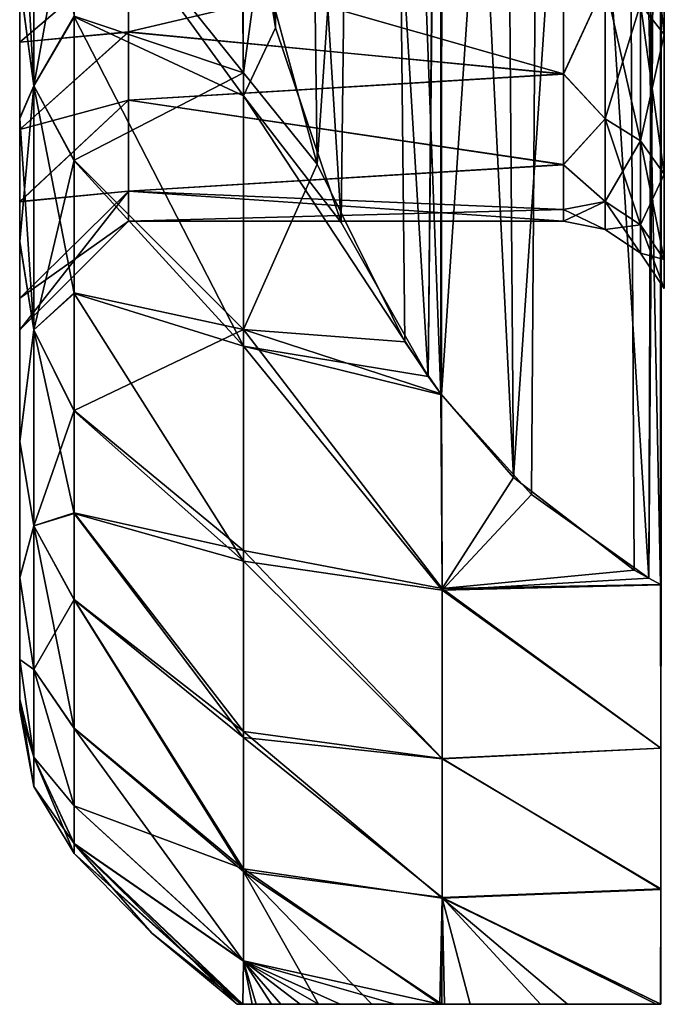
# Model space of a CAD drawing. Header units: metres. Extents: x 26 to 263, y -109 to 109.
# Tile 308 of 656: x 46.76 to 49.7, y 64.3 to 68.83. Entities that reach past the tile are written whole.
import ezdxf

# ---------------------------------------------------------------- set-up
doc = ezdxf.new("R2010")
doc.units = ezdxf.units.M
doc.layers.add('solid_500750', color=7, linetype='CONTINUOUS')

msp = doc.modelspace()

# ---------------------------------------------------------------- linework, layer by layer
at = {"layer": 'solid_500750'}
for points in [[(49.542622, 74.278694, 5.519701), (49.706978, 66.229179, 0.872309), (49.707775, 74.370796, 5.572873)], [(49.708195, 74.371254, -19.91255), (49.708607, 66.228943, -15.211586), (49.651966, 66.258812, -15.22883)], [(49.682022, 74.357727, -19.904741), (49.708195, 74.371254, -19.91255), (49.651966, 66.258812, -15.22883)], [(49.165367, 74.002045, -19.699387), (49.682022, 74.357727, -19.904741), (49.651966, 66.258812, -15.22883)], [(48.974667, 73.821121, 5.255521), (49.031025, 66.722145, 1.156923), (49.542622, 74.278694, 5.519701)], [(49.542622, 74.278694, 5.519701), (49.031025, 66.722145, 1.156923), (49.58485, 66.295807, 0.910778)], [(49.542622, 74.278694, 5.519701), (49.58485, 66.295807, 0.910778), (49.706978, 66.229179, 0.872309)], [(49.165367, 74.002045, -19.699387), (49.113888, 66.643463, -15.450908), (48.699604, 67.10128, -15.715228)], [(49.165367, 74.002045, -19.699387), (48.699604, 67.10128, -15.715228), (48.702179, 73.502167, -19.410784)], [(49.165367, 74.002045, -19.699387), (49.651966, 66.258812, -15.22883), (49.113888, 66.643463, -15.450908)], [(48.694725, 73.492218, 5.065628), (49.031025, 66.722145, 1.156923), (48.974667, 73.821121, 5.255521)], [(48.297073, 72.83181, -19.023752), (48.696095, 73.494057, -19.406101), (48.63763, 67.186287, -15.764307)], [(48.470203, 73.154282, 4.870519), (48.696159, 67.106056, 1.378577), (48.694725, 73.492218, 5.065628)], [(48.702179, 73.502167, -19.410784), (48.699604, 67.10128, -15.715228), (48.63763, 67.186287, -15.764307)], [(48.696095, 73.494057, -19.406101), (48.702179, 73.502167, -19.410784), (48.63763, 67.186287, -15.764307)], [(48.694725, 73.492218, 5.065628), (48.696159, 67.106056, 1.378577), (49.031025, 66.722145, 1.156923)], [(48.074734, 72.28669, 4.369614), (48.128632, 68.162598, 1.98857), (48.470203, 73.154282, 4.870519)], [(48.470203, 73.154282, 4.870519), (48.128632, 68.162598, 1.98857), (48.531734, 67.345177, 1.516633)], [(48.470203, 73.154282, 4.870519), (48.531734, 67.345177, 1.516633), (48.696159, 67.106056, 1.378577)], [(48.297073, 72.83181, -19.023752), (48.238617, 67.894173, -16.173004), (47.983616, 71.989708, -18.537565)], [(48.297073, 72.83181, -19.023752), (48.63763, 67.186287, -15.764307), (48.238617, 67.894173, -16.173004)], [(46.760601, 72.324417, -15.132261), (46.760601, 69.002426, -14.92056), (46.760601, 68.37291, -14.274362)], [(46.760601, 70.926476, -14.264379), (46.760601, 72.324417, -15.132261), (46.760601, 68.37291, -14.274362)], [(48.074734, 72.28669, 4.369614), (47.864216, 69.131554, 2.547995), (48.128632, 68.162598, 1.98857)], [(47.983616, 71.989708, -18.537565), (47.93718, 68.789299, -16.689806), (47.794571, 70.968658, -17.948059)], [(47.983616, 71.989708, -18.537565), (48.238617, 67.894173, -16.173004), (47.93718, 68.789299, -16.689806)], [(47.794571, 70.968658, -17.948059), (47.93718, 68.789299, -16.689806), (47.782349, 69.765579, -17.253464)], [(46.760601, 70.926476, -14.264379), (46.760601, 68.37291, -14.274362), (46.760601, 67.804024, -13.584826)], [(46.760601, 69.71476, -13.156712), (46.760601, 70.926476, -14.264379), (46.760601, 67.804024, -13.584826)], [(46.760601, 70.92585, -0.075506), (46.760601, 68.375877, -0.061744), (46.760601, 69.005692, 0.584229)], [(46.760601, 70.92585, -0.075506), (46.760601, 67.80661, -0.751157), (46.760601, 68.375877, -0.061744)], [(46.760601, 70.92585, -0.075506), (46.760601, 69.714211, -1.1833), (46.760601, 67.80661, -0.751157)], [(47.788795, 68.582458, 2.046789), (47.772121, 69.906677, 2.995516), (47.010601, 69.552391, 1.903456)], [(47.864216, 69.131554, 2.547995), (47.772121, 69.906677, 2.995516), (47.788795, 68.582458, 2.046789)], [(46.825184, 69.83477, 1.728919), (46.760601, 69.005692, 0.584229), (46.825184, 68.522316, 0.607977)], [(46.825184, 68.522316, -14.947389), (46.760601, 69.684967, -15.510414), (46.825184, 69.83477, -16.068329)], [(46.825184, 68.522316, -14.947389), (46.825184, 69.83477, -16.068329), (47.010601, 68.839294, -15.6662)], [(46.825184, 69.83477, 1.728919), (46.825184, 68.522316, 0.607977), (47.010601, 69.552391, 1.903456)], [(47.010601, 69.548584, -16.240034), (47.782349, 69.765579, -17.253464), (47.788795, 68.47628, -16.296242)], [(47.788795, 68.47628, -16.296242), (47.782349, 69.765579, -17.253464), (47.93718, 68.789299, -16.689806)], [(49.722691, 68.757767, -2.815195), (49.614292, 68.898438, -2.896413), (49.614292, 69.752937, -1.676066)], [(49.722691, 69.628502, -1.571655), (49.722691, 68.757767, -2.815195), (49.614292, 69.752937, -1.676066)], [(46.760601, 69.71476, -13.156712), (46.760601, 67.804024, -13.584826), (46.760601, 66.887161, -12.143876)], [(46.760601, 69.188896, -12.521509), (46.760601, 69.71476, -13.156712), (46.760601, 66.887161, -12.143876)], [(46.760601, 69.714211, -1.1833), (46.760601, 69.188362, -1.818612), (46.760601, 67.80661, -0.751157)], [(46.825184, 68.522316, -14.947389), (46.760601, 69.002426, -14.92056), (46.760601, 69.684967, -15.510414)], [(49.722691, 68.757767, -11.524216), (49.722691, 69.628502, -12.767756), (49.614292, 68.898438, -11.442998)], [(46.825184, 68.522316, 0.607977), (47.010601, 68.842896, 1.329948), (47.010601, 69.552391, 1.903456)], [(47.788795, 68.582458, 2.046789), (47.010601, 69.552391, 1.903456), (47.010601, 68.842896, 1.329948)], [(47.010601, 68.839294, -15.6662), (47.010601, 69.548584, -16.240034), (47.788795, 68.47628, -16.296242)], [(49.260601, 69.240746, -11.722392), (47.260601, 69.149033, -11.576934), (47.260593, 68.770073, -10.89263)], [(49.260601, 68.575897, -10.47095), (49.260601, 69.240746, -11.722392), (47.260593, 68.770073, -10.89263)], [(49.260601, 69.242844, -2.613774), (49.260601, 68.577164, -3.865491), (47.260601, 69.148521, -2.763307)], [(49.451942, 68.992424, -2.950675), (49.260601, 68.577164, -3.865491), (49.260601, 69.242844, -2.613774)], [(49.451942, 68.992424, -11.388736), (49.260601, 69.240746, -11.722392), (49.260601, 68.575897, -10.47095)], [(46.760601, 68.72364, -11.839353), (46.760601, 69.188896, -12.521509), (46.760601, 66.887161, -12.143876)], [(47.260601, 69.149033, -11.576934), (46.760601, 69.188896, -12.521509), (46.760601, 68.72364, -11.839353)], [(46.760601, 69.188362, -1.818612), (46.760601, 66.888885, -2.192271), (46.760601, 67.80661, -0.751157)], [(46.760601, 69.188362, -1.818612), (46.760601, 68.723145, -2.500866), (46.760601, 66.888885, -2.192271)], [(47.260601, 69.148521, -2.763307), (46.760601, 68.723145, -2.500866), (46.760601, 69.188362, -1.818612)], [(47.260601, 69.149033, -11.576934), (46.760601, 68.72364, -11.839353), (47.260593, 68.770073, -10.89263)], [(47.260597, 68.76963, -3.447679), (46.760601, 68.723145, -2.500866), (47.260601, 69.148521, -2.763307)], [(49.260601, 68.577164, -3.865491), (47.260597, 68.76963, -3.447679), (47.260601, 69.148521, -2.763307)], [(48.128632, 68.162598, 1.98857), (47.864216, 69.131554, 2.547995), (47.788795, 68.582458, 2.046789)], [(46.825184, 68.522316, 0.607977), (46.760601, 69.005692, 0.584229), (46.760601, 68.375877, -0.061744)], [(46.825184, 68.522316, -14.947389), (46.760601, 68.37291, -14.274362), (46.760601, 69.002426, -14.92056)], [(49.451942, 68.370819, -10.055692), (49.451942, 68.992424, -11.388736), (49.260601, 68.575897, -10.47095)], [(49.451942, 68.992424, -2.950675), (49.451942, 68.370819, -4.283719), (49.260601, 68.577164, -3.865491)], [(49.614292, 68.268837, -4.246601), (49.451942, 68.370819, -4.283719), (49.451942, 68.992424, -2.950675)], [(49.614292, 68.898438, -2.896413), (49.614292, 68.268837, -4.246601), (49.451942, 68.992424, -2.950675)], [(49.614292, 68.898438, -11.442998), (49.451942, 68.992424, -11.388736), (49.451942, 68.370819, -10.055692)], [(49.614292, 68.268837, -10.09281), (49.614292, 68.898438, -11.442998), (49.451942, 68.370819, -10.055692)], [(49.722691, 68.116196, -4.191045), (49.614292, 68.268837, -4.246601), (49.614292, 68.898438, -2.896413)], [(49.722691, 68.757767, -2.815195), (49.722691, 68.116196, -4.191045), (49.614292, 68.898438, -2.896413)], [(49.722691, 68.757767, -11.524216), (49.614292, 68.898438, -11.442998), (49.614292, 68.268837, -10.09281)], [(46.825184, 68.522316, 0.607977), (47.010601, 68.180832, 0.699963), (47.010601, 68.842896, 1.329948)], [(46.825184, 68.522316, -14.947389), (47.010601, 68.839294, -15.6662), (47.010601, 68.177513, -15.035942)], [(47.788795, 68.582458, 2.046789), (47.010601, 68.842896, 1.329948), (47.010601, 68.180832, 0.699963)], [(47.010601, 68.839294, -15.6662), (47.788795, 68.47628, -16.296242), (47.788795, 67.325768, -15.167667)], [(47.010601, 68.177513, -15.035942), (47.010601, 68.839294, -15.6662), (47.788795, 67.325768, -15.167667)], [(47.260593, 68.770073, -10.89263), (46.760601, 68.72364, -11.839353), (46.760601, 68.32164, -11.113706)], [(47.260593, 68.770073, -10.89263), (46.760601, 68.32164, -11.113706), (47.260601, 68.456673, -10.176739)], [(47.260597, 68.76963, -3.447679), (46.760601, 68.321205, -3.226582), (46.760601, 68.723145, -2.500866)], [(47.260601, 68.456337, -4.163551), (46.760601, 68.321205, -3.226582), (47.260597, 68.76963, -3.447679)], [(49.260601, 68.575897, -10.47095), (47.260593, 68.770073, -10.89263), (47.260601, 68.456673, -10.176739)], [(49.260601, 68.577164, -3.865491), (47.260601, 68.456337, -4.163551), (47.260597, 68.76963, -3.447679)], [(47.788795, 68.47628, -16.296242), (47.93718, 68.789299, -16.689806), (48.238617, 67.894173, -16.173004)], [(49.722691, 68.116196, -10.148366), (49.722691, 68.757767, -11.524216), (49.614292, 68.268837, -10.09281)], [(46.760601, 68.72364, -11.839353), (46.760601, 66.887161, -12.143876), (46.760601, 66.26123, -10.713557)], [(46.760601, 68.32164, -11.113706), (46.760601, 68.72364, -11.839353), (46.760601, 66.26123, -10.713557)], [(46.760601, 68.723145, -2.500866), (46.760601, 68.321205, -3.226582), (46.760601, 66.888885, -2.192271)], [(47.788795, 67.401878, 0.912852), (47.788795, 68.582458, 2.046789), (47.010601, 68.180832, 0.699963)], [(49.260601, 68.577164, -3.865491), (49.260601, 68.159996, -5.095981), (47.260601, 68.456337, -4.163551)], [(49.260601, 68.159416, -9.241139), (49.260601, 68.575897, -10.47095), (47.260601, 68.456673, -10.176739)], [(48.128632, 68.162598, 1.98857), (47.788795, 68.582458, 2.046789), (47.788795, 67.401878, 0.912852)], [(49.451942, 68.370819, -4.283719), (49.260601, 68.159996, -5.095981), (49.260601, 68.577164, -3.865491)], [(49.451942, 68.370819, -10.055692), (49.260601, 68.575897, -10.47095), (49.260601, 68.159416, -9.241139)], [(46.825184, 68.522316, 0.607977), (46.760601, 68.375877, -0.061744), (46.760601, 67.80661, -0.751157)], [(46.825184, 68.522316, 0.607977), (46.760601, 67.80661, -0.751157), (46.825184, 67.401375, -0.704476)], [(46.825184, 67.401375, -13.634934), (46.760601, 68.37291, -14.274362), (46.825184, 68.522316, -14.947389)], [(46.825184, 68.522316, -14.947389), (47.010601, 68.177513, -15.035942), (47.010601, 67.568062, -14.353418)], [(46.825184, 67.401375, -13.634934), (46.825184, 68.522316, -14.947389), (47.010601, 67.568062, -14.353418)], [(46.825184, 68.522316, 0.607977), (46.825184, 67.401375, -0.704476), (47.010601, 68.180832, 0.699963)], [(47.260601, 68.456673, -10.176739), (46.760601, 68.32164, -11.113706), (46.760601, 67.989944, -10.355361)], [(47.260601, 68.456673, -10.176739), (46.760601, 67.989944, -10.355361), (47.260574, 68.037605, -8.683925)], [(47.260601, 68.456337, -4.163551), (46.760601, 67.989616, -3.984907), (46.760601, 68.321205, -3.226582)], [(47.260582, 68.037506, -5.656055), (46.760601, 67.989616, -3.984907), (47.260601, 68.456337, -4.163551)], [(49.260601, 68.159416, -9.241139), (47.260601, 68.456673, -10.176739), (47.260574, 68.037605, -8.683925)], [(49.260601, 68.159996, -5.095981), (47.260582, 68.037506, -5.656055), (47.260601, 68.456337, -4.163551)], [(47.788795, 68.47628, -16.296242), (48.238617, 67.894173, -16.173004), (48.63763, 67.186287, -15.764307)], [(47.788795, 67.325768, -15.167667), (47.788795, 68.47628, -16.296242), (48.63763, 67.186287, -15.764307)], [(46.825184, 67.401375, -13.634934), (46.760601, 67.804024, -13.584826), (46.760601, 68.37291, -14.274362)], [(49.451942, 67.990135, -8.634959), (49.451942, 68.370819, -10.055692), (49.260601, 68.159416, -9.241139)], [(49.451942, 68.370819, -4.283719), (49.451942, 67.990135, -5.704452), (49.260601, 68.159996, -5.095981)], [(49.614292, 67.883255, -5.685606), (49.451942, 67.990135, -5.704452), (49.451942, 68.370819, -4.283719)], [(49.614292, 68.268837, -4.246601), (49.614292, 67.883255, -5.685606), (49.451942, 68.370819, -4.283719)], [(49.614292, 68.268837, -10.09281), (49.451942, 68.370819, -10.055692), (49.451942, 67.990135, -8.634959)], [(46.760601, 67.989944, -10.355361), (46.760601, 68.32164, -11.113706), (46.760601, 66.26123, -10.713557)], [(46.760601, 68.321205, -3.226582), (46.760601, 66.262199, -3.623127), (46.760601, 66.888885, -2.192271)], [(46.760601, 68.321205, -3.226582), (46.760601, 67.989616, -3.984907), (46.760601, 66.262199, -3.623127)], [(49.614292, 67.883255, -8.653805), (49.614292, 68.268837, -10.09281), (49.451942, 67.990135, -8.634959)], [(49.722691, 67.723289, -5.6574), (49.614292, 67.883255, -5.685606), (49.614292, 68.268837, -4.246601)], [(49.722691, 68.116196, -4.191045), (49.722691, 67.723289, -5.6574), (49.614292, 68.268837, -4.246601)], [(49.722691, 68.116196, -10.148366), (49.614292, 68.268837, -10.09281), (49.614292, 67.883255, -8.653805)], [(46.825184, 67.401375, -0.704476), (47.010601, 67.571037, 0.017622), (47.010601, 68.180832, 0.699963)], [(47.788795, 67.401878, 0.912852), (47.010601, 68.180832, 0.699963), (47.010601, 67.571037, 0.017622)], [(47.010601, 67.568062, -14.353418), (47.010601, 68.177513, -15.035942), (47.788795, 67.325768, -15.167667)], [(49.260601, 67.953629, -8.117369), (49.260601, 68.159416, -9.241139), (47.260574, 68.037605, -8.683925)], [(49.260601, 68.159996, -5.095981), (49.260601, 67.953773, -6.220786), (47.260582, 68.037506, -5.656055)], [(48.531734, 67.345177, 1.516633), (48.128632, 68.162598, 1.98857), (47.788795, 67.401878, 0.912852)], [(49.451942, 67.990135, -5.704452), (49.260601, 67.953773, -6.220786), (49.260601, 68.159996, -5.095981)], [(49.451942, 67.990135, -8.634959), (49.260601, 68.159416, -9.241139), (49.260601, 67.953629, -8.117369)], [(49.722691, 67.723289, -8.682011), (49.722691, 68.116196, -10.148366), (49.614292, 67.883255, -8.653805)], [(47.260574, 68.037605, -8.683925), (46.760601, 67.545967, -8.773311), (46.760601, 67.400002, -7.169705)], [(47.260574, 68.037605, -8.683925), (46.760601, 67.400002, -7.169705), (47.260601, 67.900002, -7.169705)], [(47.260574, 68.037605, -8.683925), (46.760601, 67.989944, -10.355361), (46.760601, 67.545967, -8.773311)], [(47.260582, 68.037506, -5.656055), (46.760601, 67.54586, -5.566627), (46.760601, 67.989616, -3.984907)], [(47.260582, 68.037506, -5.656055), (47.260601, 67.900002, -7.169705), (46.760601, 67.54586, -5.566627)], [(49.260601, 67.953629, -8.117369), (47.260574, 68.037605, -8.683925), (47.260601, 67.900002, -7.169705)], [(47.260582, 68.037506, -5.656055), (49.260601, 67.900002, -7.169705), (47.260601, 67.900002, -7.169705)], [(49.260601, 67.953773, -6.220786), (49.260601, 67.900002, -7.169705), (47.260582, 68.037506, -5.656055)], [(46.760601, 67.989944, -10.355361), (46.760601, 66.26123, -10.713557), (46.760601, 65.884743, -9.371068)], [(46.760601, 67.545967, -8.773311), (46.760601, 67.989944, -10.355361), (46.760601, 65.884743, -9.371068)], [(46.760601, 67.989616, -3.984907), (46.760601, 65.885155, -4.966379), (46.760601, 66.262199, -3.623127)], [(46.760601, 67.989616, -3.984907), (46.760601, 67.54586, -5.566627), (46.760601, 65.885155, -4.966379)], [(49.451942, 67.990135, -8.634959), (49.260601, 67.953629, -8.117369), (49.260601, 67.900002, -7.169705)], [(49.451942, 67.990135, -8.634959), (49.260601, 67.900002, -7.169705), (49.451942, 67.861938, -7.169705)], [(49.451942, 67.990135, -5.704452), (49.451942, 67.861938, -7.169705), (49.260601, 67.953773, -6.220786)], [(49.614292, 67.753418, -7.169705), (49.451942, 67.861938, -7.169705), (49.451942, 67.990135, -5.704452)], [(49.614292, 67.883255, -8.653805), (49.451942, 67.990135, -8.634959), (49.451942, 67.861938, -7.169705)], [(49.614292, 67.883255, -5.685606), (49.614292, 67.753418, -7.169705), (49.451942, 67.990135, -5.704452)], [(49.260601, 67.900002, -7.169705), (49.260601, 67.953629, -8.117369), (47.260601, 67.900002, -7.169705)], [(49.451942, 67.861938, -7.169705), (49.260601, 67.900002, -7.169705), (49.260601, 67.953773, -6.220786)], [(47.260601, 67.900002, -7.169705), (46.760601, 67.400002, -7.169705), (46.760601, 67.54586, -5.566627)], [(49.614292, 67.883255, -8.653805), (49.451942, 67.861938, -7.169705), (49.614292, 67.753418, -7.169705)], [(49.722691, 67.590981, -7.169705), (49.614292, 67.753418, -7.169705), (49.614292, 67.883255, -5.685606)], [(49.722691, 67.723289, -8.682011), (49.614292, 67.883255, -8.653805), (49.614292, 67.753418, -7.169705)], [(49.722691, 67.723289, -5.6574), (49.722691, 67.590981, -7.169705), (49.614292, 67.883255, -5.685606)], [(46.825184, 67.401375, -0.704476), (46.760601, 67.80661, -0.751157), (46.760601, 66.888885, -2.192271)], [(46.825184, 67.401375, -13.634934), (46.760601, 66.887161, -12.143876), (46.760601, 67.804024, -13.584826)], [(49.722691, 67.723289, -8.682011), (49.614292, 67.753418, -7.169705), (49.722691, 67.590981, -7.169705)], [(46.760601, 67.545967, -8.773311), (46.760601, 65.702454, -8.175459), (46.760601, 65.654251, -7.169705)], [(46.760601, 67.545967, -8.773311), (46.760601, 65.654251, -7.169705), (46.760601, 67.400002, -7.169705)], [(46.760601, 67.545967, -8.773311), (46.760601, 65.884743, -9.371068), (46.760601, 65.702454, -8.175459)], [(46.760601, 67.54586, -5.566627), (46.760601, 65.702553, -6.162923), (46.760601, 65.885155, -4.966379)], [(46.760601, 67.54586, -5.566627), (46.760601, 67.400002, -7.169705), (46.760601, 65.702553, -6.162923)], [(46.825184, 67.401375, -0.704476), (47.010601, 67.029945, -0.69525), (47.010601, 67.571037, 0.017622)], [(46.825184, 67.401375, -13.634934), (47.010601, 67.568062, -14.353418), (47.010601, 67.027382, -13.640494)], [(47.788795, 67.401878, 0.912852), (47.010601, 67.571037, 0.017622), (47.010601, 67.029945, -0.69525)], [(47.010601, 67.568062, -14.353418), (47.788795, 67.325768, -15.167667), (47.788795, 66.336555, -13.895333)], [(47.010601, 67.027382, -13.640494), (47.010601, 67.568062, -14.353418), (47.788795, 66.336555, -13.895333)], [(46.825184, 67.401375, -0.704476), (46.760601, 66.888885, -2.192271), (46.825184, 66.49955, -2.176126)], [(46.825184, 66.49955, -12.163285), (46.760601, 66.887161, -12.143876), (46.825184, 67.401375, -13.634934)], [(46.760601, 67.400002, -7.169705), (46.760601, 65.654251, -7.169705), (46.760601, 65.702553, -6.162923)], [(46.825184, 67.401375, -13.634934), (47.010601, 67.027382, -13.640494), (47.010601, 66.55661, -12.9072)], [(46.825184, 66.49955, -12.163285), (46.825184, 67.401375, -13.634934), (47.010601, 66.55661, -12.9072)], [(46.825184, 67.401375, -0.704476), (46.825184, 66.49955, -2.176126), (47.010601, 67.029945, -0.69525)], [(47.788795, 66.386307, -0.370962), (47.788795, 67.401878, 0.912852), (47.010601, 67.029945, -0.69525)], [(48.702442, 66.211494, 0.306525), (47.788795, 67.401878, 0.912852), (47.788795, 66.386307, -0.370962)], [(48.696159, 67.106056, 1.378577), (48.531734, 67.345177, 1.516633), (47.788795, 67.401878, 0.912852)], [(48.702442, 66.211494, 0.306525), (48.696159, 67.106056, 1.378577), (47.788795, 67.401878, 0.912852)], [(47.788795, 67.325768, -15.167667), (48.699604, 67.10128, -15.715228), (48.702442, 66.204338, -14.636278)], [(47.788795, 67.325768, -15.167667), (48.63763, 67.186287, -15.764307), (48.699604, 67.10128, -15.715228)], [(47.788795, 66.336555, -13.895333), (47.788795, 67.325768, -15.167667), (48.702442, 66.204338, -14.636278)], [(49.031025, 66.722145, 1.156923), (48.696159, 67.106056, 1.378577), (48.702442, 66.211494, 0.306525)], [(48.702442, 66.204338, -14.636278), (48.699604, 67.10128, -15.715228), (49.113888, 66.643463, -15.450908)], [(46.825184, 66.49955, -2.176126), (47.010601, 66.558716, -1.428629), (47.010601, 67.029945, -0.69525)], [(47.788795, 66.386307, -0.370962), (47.010601, 67.029945, -0.69525), (47.010601, 66.558716, -1.428629)], [(47.010601, 66.55661, -12.9072), (47.010601, 67.027382, -13.640494), (47.788795, 66.336555, -13.895333)], [(46.825184, 66.49955, -2.176126), (46.760601, 66.888885, -2.192271), (46.760601, 66.262199, -3.623127)], [(46.825184, 66.49955, -12.163285), (46.760601, 66.26123, -10.713557), (46.760601, 66.887161, -12.143876)], [(49.58485, 66.295807, 0.910778), (49.031025, 66.722145, 1.156923), (48.702442, 66.211494, 0.306525)], [(48.702442, 66.204338, -14.636278), (49.113888, 66.643463, -15.450908), (49.651966, 66.258812, -15.22883)], [(46.825184, 66.49955, -2.176126), (47.010601, 66.161446, -2.16349), (47.010601, 66.558716, -1.428629)], [(46.825184, 66.49955, -12.163285), (47.010601, 66.55661, -12.9072), (47.010601, 66.159767, -12.172522)], [(47.788795, 65.554558, -1.780846), (47.010601, 66.558716, -1.428629), (47.010601, 66.161446, -2.16349)], [(47.788795, 65.554558, -1.780846), (47.788795, 66.386307, -0.370962), (47.010601, 66.558716, -1.428629)], [(47.010601, 66.55661, -12.9072), (47.788795, 66.336555, -13.895333), (47.788795, 65.526436, -12.502111)], [(47.010601, 66.159767, -12.172522), (47.010601, 66.55661, -12.9072), (47.788795, 65.526436, -12.502111)], [(46.825184, 66.49955, -2.176126), (46.760601, 66.262199, -3.623127), (46.825184, 65.839043, -3.770733)], [(46.825184, 65.839043, -10.568678), (46.760601, 66.26123, -10.713557), (46.825184, 66.49955, -12.163285)], [(46.825184, 66.49955, -12.163285), (47.010601, 66.159767, -12.172522), (47.010601, 65.568581, -10.731895)], [(46.825184, 65.839043, -10.568678), (46.825184, 66.49955, -12.163285), (47.010601, 65.568581, -10.731895)], [(46.825184, 66.49955, -2.176126), (46.825184, 65.839043, -3.770733), (47.010601, 66.161446, -2.16349)], [(48.702442, 65.42981, -0.883924), (47.788795, 66.386307, -0.370962), (47.788795, 65.554558, -1.780846)], [(48.702442, 65.42981, -0.883924), (48.702442, 66.211494, 0.306525), (47.788795, 66.386307, -0.370962)], [(47.788795, 66.336555, -13.895333), (48.702442, 66.204338, -14.636278), (48.702442, 65.428513, -13.453241)], [(47.788795, 65.526436, -12.502111), (47.788795, 66.336555, -13.895333), (48.702442, 65.428513, -13.453241)], [(49.706978, 66.229179, 0.872309), (49.58485, 66.295807, 0.910778), (48.702442, 66.211494, 0.306525)], [(46.825184, 65.839043, -3.770733), (46.760601, 66.262199, -3.623127), (46.760601, 65.885155, -4.966379)], [(46.825184, 65.839043, -10.568678), (46.760601, 65.884743, -9.371068), (46.760601, 66.26123, -10.713557)], [(48.702442, 66.204338, -14.636278), (49.651966, 66.258812, -15.22883), (49.708607, 66.228943, -15.211586)], [(49.708447, 65.478195, -0.170404), (49.706978, 66.229179, 0.872309), (48.702442, 66.211494, 0.306525)], [(48.702442, 66.204338, -14.636278), (49.708607, 66.228943, -15.211586), (49.708447, 65.477547, -14.168008)], [(49.708447, 65.478195, -0.170404), (48.702442, 66.211494, 0.306525), (48.702442, 65.42981, -0.883924)], [(48.702442, 65.428513, -13.453241), (48.702442, 66.204338, -14.636278), (49.708447, 65.477547, -14.168008)], [(46.825184, 65.839043, -3.770733), (47.010601, 65.569511, -3.604707), (47.010601, 66.161446, -2.16349)], [(47.788795, 64.922073, -3.290656), (47.010601, 66.161446, -2.16349), (47.010601, 65.569511, -3.604707)], [(47.788795, 64.922073, -3.290656), (47.788795, 65.554558, -1.780846), (47.010601, 66.161446, -2.16349)], [(47.010601, 66.159767, -12.172522), (47.788795, 65.526436, -12.502111), (47.788795, 64.909958, -11.013042)], [(47.010601, 65.568581, -10.731895), (47.010601, 66.159767, -12.172522), (47.788795, 64.909958, -11.013042)], [(46.825184, 65.436111, -5.449035), (46.760601, 65.885155, -4.966379), (46.760601, 65.702553, -6.162923)], [(46.825184, 65.839043, -3.770733), (46.760601, 65.885155, -4.966379), (46.825184, 65.436111, -5.449035)], [(46.825184, 65.436111, -8.890376), (46.760601, 65.702454, -8.175459), (46.760601, 65.884743, -9.371068)], [(46.825184, 65.436111, -8.890376), (46.760601, 65.884743, -9.371068), (46.825184, 65.839043, -10.568678)], [(46.825184, 65.839043, -10.568678), (47.010601, 65.568581, -10.731895), (47.010601, 65.21199, -9.385226)], [(46.825184, 65.436111, -8.890376), (46.825184, 65.839043, -10.568678), (47.010601, 65.21199, -9.385226)], [(46.825184, 65.839043, -3.770733), (47.010601, 65.212387, -4.952176), (47.010601, 65.569511, -3.604707)], [(46.825184, 65.839043, -3.770733), (46.825184, 65.436111, -5.449035), (47.010601, 65.212387, -4.952176)], [(46.825184, 65.436111, -5.449035), (46.760601, 65.702553, -6.162923), (46.760601, 65.654251, -7.169705)], [(46.825184, 65.300697, -7.169705), (46.760601, 65.654251, -7.169705), (46.760601, 65.702454, -8.175459)], [(46.825184, 65.436111, -8.890376), (46.825184, 65.300697, -7.169705), (46.760601, 65.702454, -8.175459)], [(46.825184, 65.436111, -5.449035), (46.760601, 65.654251, -7.169705), (46.825184, 65.300697, -7.169705)], [(47.788795, 64.922073, -3.290656), (47.010601, 65.569511, -3.604707), (47.010601, 65.212387, -4.952176)], [(47.010601, 65.568581, -10.731895), (47.788795, 64.909958, -11.013042), (47.788795, 64.498215, -9.454893)], [(47.010601, 65.21199, -9.385226), (47.010601, 65.568581, -10.731895), (47.788795, 64.498215, -9.454893)], [(48.702442, 64.787964, -2.155229), (47.788795, 65.554558, -1.780846), (47.788795, 64.922073, -3.290656)], [(48.702442, 64.787964, -2.155229), (48.702442, 65.42981, -0.883924), (47.788795, 65.554558, -1.780846)], [(47.788795, 65.526436, -12.502111), (48.702442, 65.428513, -13.453241), (48.702442, 64.790688, -12.190441)], [(47.788795, 64.909958, -11.013042), (47.788795, 65.526436, -12.502111), (48.702442, 64.790688, -12.190441)], [(49.708447, 64.827957, -1.296549), (49.708447, 65.478195, -0.170404), (48.702442, 65.42981, -0.883924)], [(48.702442, 65.428513, -13.453241), (49.708447, 65.477547, -14.168008), (49.708447, 64.830215, -13.047258)], [(46.825184, 65.436111, -8.890376), (47.010601, 65.21199, -9.385226), (47.010601, 65.038475, -8.184918)], [(46.825184, 65.436111, -8.890376), (47.010601, 65.038475, -8.184918), (47.010601, 64.992813, -7.169705)], [(46.825184, 65.436111, -8.890376), (47.010601, 64.992813, -7.169705), (46.825184, 65.300697, -7.169705)], [(46.825184, 65.436111, -5.449035), (47.010601, 65.038574, -6.153444), (47.010601, 65.212387, -4.952176)], [(46.825184, 65.436111, -5.449035), (46.825184, 65.300697, -7.169705), (47.010601, 65.038574, -6.153444)], [(49.708447, 64.827957, -1.296549), (48.702442, 65.42981, -0.883924), (48.702442, 64.787964, -2.155229)], [(48.702442, 64.790688, -12.190441), (48.702442, 65.428513, -13.453241), (49.708447, 64.830215, -13.047258)], [(46.825184, 65.300697, -7.169705), (47.010601, 64.992813, -7.169705), (47.010601, 65.038574, -6.153444)], [(47.788795, 64.500565, -4.872396), (47.010601, 65.212387, -4.952176), (47.010601, 65.038574, -6.153444)], [(47.788795, 64.500565, -4.872396), (47.788795, 64.922073, -3.290656), (47.010601, 65.212387, -4.952176)], [(47.010601, 65.038475, -8.184918), (47.010601, 65.21199, -9.385226), (47.788795, 64.498215, -9.454893)], [(47.785919, 64.300003, -6.496125), (47.010601, 65.038574, -6.153444), (47.010601, 64.992813, -7.169705)], [(47.785919, 64.300003, -6.496125), (47.788795, 64.500565, -4.872396), (47.010601, 65.038574, -6.153444)], [(47.010601, 65.038475, -8.184918), (47.788795, 64.498215, -9.454893), (47.786884, 64.300003, -7.856059)], [(47.010601, 65.038475, -8.184918), (47.786884, 64.300003, -7.856059), (47.78249, 64.300003, -7.796223)], [(47.760601, 64.300003, -7.169705), (47.010601, 65.038475, -8.184918), (47.78249, 64.300003, -7.796223)], [(47.36787, 64.627213, -7.169705), (47.010601, 64.992813, -7.169705), (47.010601, 65.038475, -8.184918)], [(47.760601, 64.300003, -7.169705), (47.36787, 64.627213, -7.169705), (47.010601, 65.038475, -8.184918)], [(47.777943, 64.300003, -6.612019), (47.010601, 64.992813, -7.169705), (47.36787, 64.627213, -7.169705)], [(47.777943, 64.300003, -6.612019), (47.785919, 64.300003, -6.496125), (47.010601, 64.992813, -7.169705)], [(48.691624, 64.300003, -3.489861), (47.788795, 64.922073, -3.290656), (47.788795, 64.500565, -4.872396)], [(48.691624, 64.300003, -3.489861), (48.702442, 64.787964, -2.155229), (47.788795, 64.922073, -3.290656)], [(47.788795, 64.909958, -11.013042), (48.702442, 64.790688, -12.190441), (48.701008, 64.300003, -10.864387)], [(47.788795, 64.909958, -11.013042), (48.701008, 64.300003, -10.864387), (48.379631, 64.300003, -10.280691)], [(48.13393, 64.300003, -9.654757), (47.788795, 64.909958, -11.013042), (48.379631, 64.300003, -10.280691)], [(48.13393, 64.300003, -9.654757), (47.788795, 64.498215, -9.454893), (47.788795, 64.909958, -11.013042)], [(48.702442, 64.790688, -12.190441), (49.708447, 64.830215, -13.047258), (49.708527, 64.300003, -11.870331)], [(49.705738, 64.300003, -2.471993), (49.708447, 64.827957, -1.296549), (48.702442, 64.787964, -2.155229)], [(48.830769, 64.300003, -3.286618), (48.702442, 64.787964, -2.155229), (48.691624, 64.300003, -3.489861)], [(48.713787, 64.300003, -10.883842), (48.701008, 64.300003, -10.864387), (48.702442, 64.790688, -12.190441)], [(48.702442, 64.790688, -12.190441), (49.708527, 64.300003, -11.870331), (49.686707, 64.300003, -11.857272)], [(49.155083, 64.300003, -11.433236), (48.702442, 64.790688, -12.190441), (49.686707, 64.300003, -11.857272)], [(49.155083, 64.300003, -11.433236), (48.713787, 64.300003, -10.883842), (48.702442, 64.790688, -12.190441)], [(49.278076, 64.300003, -2.787472), (48.702442, 64.787964, -2.155229), (48.830769, 64.300003, -3.286618)], [(49.278076, 64.300003, -2.787472), (49.705738, 64.300003, -2.471993), (48.702442, 64.787964, -2.155229)], [(47.777943, 64.300003, -6.612019), (47.36787, 64.627213, -7.169705), (47.760601, 64.300003, -7.169705)], [(47.829849, 64.300003, -6.062174), (47.788795, 64.500565, -4.872396), (47.785919, 64.300003, -6.496125)], [(47.848034, 64.300003, -8.41206), (47.786884, 64.300003, -7.856059), (47.788795, 64.498215, -9.454893)], [(47.918468, 64.300003, -5.514203), (47.788795, 64.500565, -4.872396), (47.829849, 64.300003, -6.062174)], [(48.486584, 64.300003, -3.840894), (48.691624, 64.300003, -3.489861), (47.788795, 64.500565, -4.872396)], [(48.23402, 64.300003, -4.403401), (48.486584, 64.300003, -3.840894), (47.788795, 64.500565, -4.872396)], [(48.049622, 64.300003, -4.96277), (48.23402, 64.300003, -4.403401), (47.788795, 64.500565, -4.872396)], [(47.918468, 64.300003, -5.514203), (48.049622, 64.300003, -4.96277), (47.788795, 64.500565, -4.872396)], [(47.961452, 64.300003, -9.028729), (47.848034, 64.300003, -8.41206), (47.788795, 64.498215, -9.454893)], [(48.13393, 64.300003, -9.654757), (47.961452, 64.300003, -9.028729), (47.788795, 64.498215, -9.454893)], [(47.777943, 64.300003, -6.612019), (47.760601, 64.300003, -7.169705), (47.78249, 64.300003, -7.796223)], [(47.777943, 64.300003, -6.612019), (47.78249, 64.300003, -7.796223), (47.786884, 64.300003, -7.856059)], [(47.777943, 64.300003, -6.612019), (47.786884, 64.300003, -7.856059), (47.785919, 64.300003, -6.496125)], [(47.785919, 64.300003, -6.496125), (47.786884, 64.300003, -7.856059), (47.848034, 64.300003, -8.41206)], [(47.829849, 64.300003, -6.062174), (47.785919, 64.300003, -6.496125), (47.848034, 64.300003, -8.41206)], [(47.918468, 64.300003, -5.514203), (47.829849, 64.300003, -6.062174), (47.848034, 64.300003, -8.41206)], [(47.918468, 64.300003, -5.514203), (47.848034, 64.300003, -8.41206), (47.961452, 64.300003, -9.028729)], [(47.918468, 64.300003, -5.514203), (47.961452, 64.300003, -9.028729), (48.049622, 64.300003, -4.96277)], [(48.049622, 64.300003, -4.96277), (47.961452, 64.300003, -9.028729), (48.13393, 64.300003, -9.654757)], [(48.049622, 64.300003, -4.96277), (48.13393, 64.300003, -9.654757), (48.23402, 64.300003, -4.403401)], [(48.23402, 64.300003, -4.403401), (48.13393, 64.300003, -9.654757), (48.379631, 64.300003, -10.280691)], [(48.23402, 64.300003, -4.403401), (48.379631, 64.300003, -10.280691), (48.486584, 64.300003, -3.840894)], [(48.486584, 64.300003, -3.840894), (48.379631, 64.300003, -10.280691), (48.701008, 64.300003, -10.864387)], [(48.486584, 64.300003, -3.840894), (48.701008, 64.300003, -10.864387), (48.691624, 64.300003, -3.489861)], [(48.691624, 64.300003, -3.489861), (48.701008, 64.300003, -10.864387), (48.713787, 64.300003, -10.883842)], [(48.830769, 64.300003, -3.286618), (48.691624, 64.300003, -3.489861), (48.713787, 64.300003, -10.883842)], [(48.830769, 64.300003, -3.286618), (48.713787, 64.300003, -10.883842), (49.155083, 64.300003, -11.433236)], [(49.278076, 64.300003, -2.787472), (48.830769, 64.300003, -3.286618), (49.155083, 64.300003, -11.433236)], [(49.278076, 64.300003, -2.787472), (49.155083, 64.300003, -11.433236), (49.686707, 64.300003, -11.857272)], [(49.278076, 64.300003, -2.787472), (49.686707, 64.300003, -11.857272), (49.708527, 64.300003, -11.870331)], [(49.278076, 64.300003, -2.787472), (49.708527, 64.300003, -11.870331), (49.705738, 64.300003, -2.471993)]]:
    msp.add_3dface(points, dxfattribs=at)

doc.saveas('drawing.dxf')
